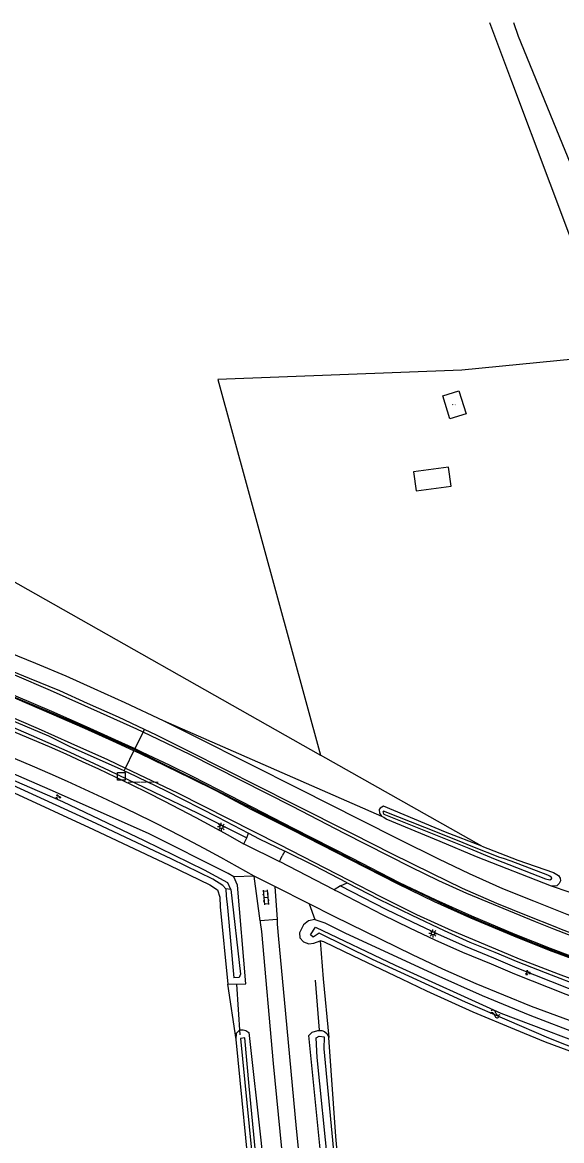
# Model space of a CAD drawing. Extents: x 124000 to 128010, y 398999 to 403000.
# Drawn here: x 125141.2 to 125225.4, y 402825.4 to 403000 of the extents above; entities that cross this region are included whole.
import ezdxf

# ---------------------------------------------------------------- set-up
doc = ezdxf.new("R2010")
doc.units = 0
for name, color, linetype in [('gg-bbg-luifel en loopbrug', 7, 'Continuous'), ('gg-kntw-bovenkant insteek waterloop', 7, 'Continuous'), ('gg-kntw-waterlijn', 7, 'Continuous'), ('gg-kwrk-duiker nz buis', 7, 'Continuous'), ('gt-symb-groenvak', 7, 'Continuous'), ('gt-symb-hm paal', 7, 'Continuous'), ('gt-symb-klinker verharding', 7, 'Continuous'), ('gt-symb-lichtmast', 7, 'Continuous'), ('gt-symb-watersymbool', 7, 'Continuous'), ('gx-grn-maaiveld', 7, 'Continuous'), ('gx-knt-lijn weginrichtingselement', 7, 'Continuous'), ('kenmerkpunt-x pandkandidaat', 7, 'Continuous')]:
    doc.layers.add(name, color=color, linetype=linetype)

# ---------------------------------------------------------------- blocks, each defined once
blk = doc.blocks.new('gt0-LMAST')
at = {"layer": 'gt-symb-lichtmast'}
for p, q in [((-0.18, 0.17), (-0.45, 0.44)), ((-0.01, 0.25), (-0.01, 0.62)), ((0.17, 0.17), (0.44, 0.44)), ((-0.26, 0), (-0.63, 0)), ((-0.18, -0.18), (-0.45, -0.45)), ((-0.01, -0.25), (-0.01, -0.63)), ((0.44, -0.45), (0.17, -0.18)), ((0.24, 0), (0.62, 0))]:
    blk.add_line(p, q, dxfattribs=at)
blk.add_circle((-0.01, 0), 0.25, dxfattribs=at)
blk = doc.blocks.new('gt0-WA')
at = {"layer": 'gt-symb-watersymbool'}
for centre, start, end in [((-0.32, 0.02), 28.0725, 151.9275), ((0.43, 0.42), 208.0725, 331.9275), ((-0.32, -0.43), 28.0725, 151.9275), ((0.43, -0.03), 208.0725, 331.9275)]:
    blk.add_arc(centre, 0.425, start, end, dxfattribs=at)
blk = doc.blocks.new('gt0-GRVAK')
at = {"layer": 'gt-symb-groenvak'}
for p, q in [((-0.11, 0.19), (-0.23, 0.24)), ((-0.18, 0.15), (0.09, 0.15)), ((-0.09, 0.21), (-0.16, 0.32)), ((-0.05, 0.21), (-0.05, 0.39)), ((0, 0.21), (0.06, 0.32)), ((0.01, 0.19), (0.13, 0.24)), ((0.26, -0.05), (0.2, 0.06)), ((0.3, -0.05), (0.3, 0.13)), ((0.35, -0.05), (0.41, 0.06)), ((-0.25, -0.23), (-0.36, -0.18)), ((-0.32, -0.26), (-0.05, -0.26)), ((-0.23, -0.21), (-0.29, -0.1)), ((-0.18, -0.2), (-0.18, -0.02)), ((-0.14, -0.21), (-0.07, -0.1)), ((-0.12, -0.23), (0, -0.18)), ((0.24, -0.07), (0.12, -0.02)), ((0.17, -0.11), (0.44, -0.11)), ((0.37, -0.07), (0.49, -0.02))]:
    blk.add_line(p, q, dxfattribs=at)
blk = doc.blocks.new('gt0-HMpaal')
at = {"layer": 'gt-symb-hm paal'}
blk.add_lwpolyline([(-0.6, 0.6), (0.6, 0.6), (0.6, -0.6), (-0.6, -0.6)], close=True, dxfattribs=at)
blk = doc.blocks.new('gt0-KL1')
at = {"layer": 'gt-symb-klinker verharding'}
for p, q in [((-1.15, 0.3), (1.15, 0.3)), ((-1, -0.3), (-1, 0.3)), ((-0.5, 0.3), (-0.5, 0.45)), ((0, -0.3), (0, 0.3)), ((0.5, 0.3), (0.5, 0.45)), ((1, -0.3), (1, 0.3)), ((-1.15, -0.3), (1.15, -0.3)), ((-0.5, -0.45), (-0.5, -0.3)), ((0.5, -0.45), (0.5, -0.3))]:
    blk.add_line(p, q, dxfattribs=at)

msp = doc.modelspace()

# ---------------------------------------------------------------- linework, layer by layer
at = {"layer": 'gg-bbg-luifel en loopbrug'}
msp.add_lwpolyline([(125207.73, 402930.55), (125202.28, 402929.81), (125202.68, 402926.84), (125208.13, 402927.58), (125207.73, 402930.55)], dxfattribs=at)
at = {"layer": 'gg-kntw-bovenkant insteek waterloop'}
for points in [[(125174.23, 402866.59), (125173.36, 402867.11), (125160.93, 402873.32), (125145.55, 402880.18), (125135.37, 402884.58), (125125.56, 402888.61), (125116.68, 402892.01), (125107.27, 402894.96), (125098.9, 402897.76), (125092.27, 402899.27)], [(125088.16, 402896.03), (125091.01, 402895.62), (125091.95, 402895.73), (125093.22, 402895.81), (125094.67, 402895.65), (125097.02, 402895.21), (125104.76, 402893.12), (125116.64, 402889.14), (125127.31, 402885.01), (125139.28, 402880), (125152.32, 402873.98), (125164.12, 402868.42), (125170.49, 402865.32), (125171.67, 402864.56), (125172.07, 402863.42), (125172.11, 402861.89), (125173.32, 402849.8)], [(125173.32, 402849.8), (125176.12, 402849.88), (125174.82, 402865.26), (125174.23, 402866.59)], [(125174.6, 402841.17), (125174.65, 402842.16), (125175.17, 402842.68), (125175.69, 402842.7), (125176.1, 402842.58), (125176.59, 402842.28), (125178.5, 402824.98), (125180.28, 402807.2), (125181.83, 402789.55), (125186.26, 402739.64)], [(125183.25, 402746.92), (125179.8, 402789.79), (125177.02, 402816.29), (125174.6, 402841.17)]]:
    msp.add_lwpolyline(points, dxfattribs=at)
at = {"layer": 'gg-kntw-waterlijn'}
msp.add_lwpolyline([(125187.26, 402714.62), (125188.25, 402714.71), (125187.05, 402725.61), (125184.92, 402744.6), (125183.86, 402756.51), (125182.55, 402771.09), (125179.99, 402798.81), (125176.64, 402833.88), (125175.96, 402841.45), (125175.29, 402841.32), (125176.95, 402824.44), (125179.19, 402801.11), (125180.41, 402787.74), (125182.15, 402768.59), (125183.4, 402753.43), (125183.59, 402750.1), (125183.88, 402745.66), (125183.44, 402745.93)], dxfattribs=at)
at = {"layer": 'gg-kwrk-duiker nz buis'}
for p, q in [((125186.9, 402850.46), (125187.57, 402842.64)), ((125175.24, 402841.92), (125174.68, 402849.84))]:
    msp.add_line(p, q, dxfattribs=at)
at = {"layer": 'gx-grn-maaiveld'}
for p, q in [((125137.73, 402913.89), (125187.78, 402885.58)), ((125163.2, 402890.99), (125197.28, 402876.06)), ((125212.91, 402871.36), (125187.78, 402885.58)), ((125176.24, 402872.65), (125176.54, 402873.37)), ((125175.8, 402871.71), (125176.24, 402872.65)), ((125175.8, 402871.71), (125181.34, 402868.95)), ((125182.17, 402870.56), (125181.8, 402869.84)), ((125189.91, 402864.54), (125181.34, 402868.95)), ((125177.4, 402866.69), (125174.23, 402866.59)), ((125178.33, 402859.69), (125177.4, 402866.69)), ((125180.65, 402865.08), (125177.4, 402866.69)), ((125173.74, 402864.6), (125172.98, 402864.68)), ((125186.01, 402862.37), (125180.65, 402865.08)), ((125180.65, 402865.08), (125180.97, 402859.94)), ((125190.9, 402865.17), (125189.91, 402864.54)), ((125190.9, 402865.17), (125191.92, 402865.65)), ((125245.57, 402857.63), (125223.82, 402865.13)), ((125186.01, 402862.37), (125186.86, 402859.9)), ((125180.97, 402859.94), (125178.33, 402859.69)), ((125174.6, 402841.17), (125173.32, 402849.8))]:
    msp.add_line(p, q, dxfattribs=at)
for points in [[(125214.12, 403000), (125217.56, 402990.83), (125229.53, 402958.99), (125233.64, 402948.03), (125209.79, 402945.67), (125171.74, 402944.21), (125187.78, 402885.58)], [(125217.86, 403000), (125218.58, 402997.86), (125236.36, 402954.5), (125250.91, 402923.55), (125266.91, 402899.56), (125270.15, 402894.85), (125290.56, 402904.47), (125294.16, 402902.1), (125296.73, 402900.4), (125298.87, 402899.01), (125300.93, 402897.47), (125301.96, 402896.57), (125303.6, 402894.98), (125305.95, 402892.62), (125308.97, 402889.24), (125310.92, 402886.82), (125313.34, 402883.7), (125314.54, 402851.98)], [(125206.83, 402941.69), (125209.37, 402942.47), (125210.47, 402938.88), (125207.94, 402938.1), (125206.83, 402941.69)], [(125093.93, 402916.6), (125095.06, 402916.33), (125100.35, 402914.99), (125105.42, 402913.66), (125110.59, 402912.12), (125116.05, 402910.38), (125119.07, 402909.34), (125123.51, 402907.75), (125129.4, 402905.58), (125134.07, 402903.76), (125139.09, 402901.65), (125143.26, 402899.92), (125148.03, 402897.95), (125152.38, 402895.99), (125157.21, 402893.82), (125163.2, 402890.99)], [(125063.76, 402915.58), (125068.73, 402914.91), (125071.68, 402914.52), (125074.98, 402914.01), (125079.06, 402913.35), (125083.47, 402912.54), (125089.52, 402911.3), (125093.23, 402910.43), (125096.67, 402909.63), (125100.79, 402908.5), (125105.61, 402907.13), (125110.46, 402905.68), (125114.61, 402904.34), (125119.55, 402902.66), (125124.84, 402900.7), (125129.46, 402898.95), (125134.94, 402896.75), (125140.65, 402894.35), (125146.07, 402892.07), (125149.92, 402890.42), (125153.82, 402888.67), (125158.25, 402886.66), (125158.72, 402886.44)], [(125093.37, 402914.21), (125095.92, 402913.61), (125099.73, 402912.57), (125105.24, 402911.03), (125109.86, 402909.73), (125115.26, 402908), (125118.25, 402906.98), (125122.65, 402905.4), (125128.51, 402903.24), (125133.13, 402901.45), (125138.12, 402899.34), (125142.3, 402897.61), (125147.04, 402895.66), (125151.35, 402893.71), (125156.17, 402891.55), (125160.26, 402889.61)], [(125157.12, 402883.14), (125148.61, 402886.93), (125145.38, 402888.52), (125140.33, 402890.65), (125135.66, 402892.58), (125130.44, 402894.74), (125123.93, 402897.16), (125119.71, 402898.82), (125114.99, 402900.5), (125108.74, 402902.4), (125105.35, 402903.55), (125100.01, 402905.03), (125095.2, 402906.27), (125092.53, 402906.91)], [(125092.28, 402905.88), (125094.41, 402905.34), (125100.81, 402903.63), (125106.71, 402902.01), (125116.12, 402899.07), (125119.85, 402897.8), (125125.43, 402895.62), (125130.65, 402893.69), (125136.92, 402891.14), (125142.62, 402888.71), (125148.64, 402886.05), (125154.79, 402883.18), (125168.62, 402876.5), (125176.24, 402872.65)], [(125173.74, 402864.6), (125173.31, 402865.62), (125169.63, 402867.61), (125160.3, 402872.2), (125147.57, 402878.28), (125135.18, 402883.65), (125129.31, 402886.19), (125123.61, 402888.43), (125116.77, 402890.98), (125110.2, 402893.21), (125098.63, 402896.8), (125093.87, 402897.89), (125092.09, 402897.87), (125090.49, 402897.72), (125089, 402896.57)], [(125172.98, 402864.68), (125172.5, 402865.22), (125170.98, 402866.19), (125164.55, 402869.32), (125152.74, 402874.89), (125139.68, 402880.91), (125127.68, 402885.93), (125116.67, 402890.08), (125097.3, 402896.17), (125094.72, 402896.81), (125092.97, 402897.03), (125091.44, 402896.6), (125090.55, 402896.26), (125089, 402896.57)], [(125163.2, 402890.99), (125168.42, 402888.4), (125184.53, 402880.29), (125193.92, 402875.53), (125199.96, 402872.44), (125206.18, 402869.4), (125210.95, 402867.09), (125216.18, 402864.76), (125221.02, 402862.82), (125226.21, 402860.73), (125227.65, 402860.2), (125231.65, 402858.72), (125239.65, 402855.92), (125245.61, 402854.04), (125247.82, 402853.19)], [(125160.26, 402889.61), (125160.06, 402889.18), (125158.79, 402886.59), (125158.72, 402886.44)], [(125160.26, 402889.61), (125162.11, 402888.74), (125167.3, 402886.16), (125183.4, 402878.05), (125192.79, 402873.3), (125198.85, 402870.21), (125205.08, 402867.16), (125209.89, 402864.82), (125215.2, 402862.46), (125220.09, 402860.5), (125224.34, 402858.81), (125225.31, 402858.4), (125226.83, 402857.83), (125230.07, 402856.63), (125233, 402855.59)], [(125157.12, 402883.14), (125157.32, 402883.56), (125158.64, 402886.26), (125158.72, 402886.44)], [(125158.72, 402886.44), (125162.49, 402884.61), (125168.72, 402881.53), (125178.54, 402876.53), (125182.72, 402874.39), (125191.58, 402869.85), (125196.3, 402867.43), (125200, 402865.57), (125203.2, 402864.06), (125206.2, 402862.6), (125209.31, 402861.16), (125212.89, 402859.58), (125216.9, 402857.92), (125220.4, 402856.49), (125224.19, 402855.03), (125227.7, 402853.72), (125231.84, 402852.22), (125235.97, 402850.81), (125239.32, 402849.71), (125243.5, 402848.37), (125247.55, 402847.22), (125250.41, 402846.39)], [(125157.12, 402883.14), (125157.75, 402882.85), (125163.55, 402880.04), (125171.75, 402875.87), (125176.54, 402873.37)], [(125212.91, 402871.36), (125207.25, 402873.54), (125197.61, 402877.6), (125197.05, 402877.31), (125196.9, 402877.11), (125196.98, 402876.5), (125197.28, 402876.06)], [(125209.15, 402872.24), (125204.03, 402874.27), (125197.59, 402876.84), (125197.49, 402876.68), (125197.65, 402876.34), (125210.89, 402871.06), (125215.04, 402869.36), (125222.86, 402866.27), (125223.56, 402866.1), (125223.83, 402866.29), (125223.84, 402866.41), (125223.55, 402866.68), (125223.25, 402866.84), (125217.53, 402869.02), (125216.33, 402869.42), (125215.74, 402869.62), (125211.51, 402871.27), (125209.15, 402872.24)], [(125223.82, 402865.13), (125212.08, 402869.71), (125206.42, 402872.11), (125197.98, 402875.59), (125197.63, 402875.83), (125197.28, 402876.06)], [(125176.54, 402873.37), (125178.18, 402872.52), (125182.17, 402870.56)], [(125212.91, 402871.36), (125218.57, 402869.18), (125224.11, 402867.24), (125224.88, 402866.77)], [(125181.34, 402868.95), (125181.57, 402869.4), (125181.8, 402869.84)], [(125191.92, 402865.65), (125186.83, 402868.28), (125182.17, 402870.56)], [(125224.88, 402866.77), (125225.17, 402866.35), (125225.19, 402865.95), (125225.02, 402865.51), (125224.63, 402865.18), (125223.82, 402865.13)], [(125172.98, 402864.68), (125173.06, 402863.6), (125173.24, 402861.8), (125174.23, 402850.83)], [(125173.74, 402864.6), (125175.25, 402851.4), (125175.04, 402850.85), (125174.23, 402850.83)], [(125189.91, 402864.54), (125190.44, 402864.28), (125197.48, 402860.65), (125201.64, 402858.63), (125205.62, 402856.76), (125209.94, 402854.82), (125214.37, 402852.98), (125218.03, 402851.44), (125226.06, 402848.27), (125233, 402845.71), (125236.63, 402844.5), (125240.47, 402843.24), (125247.05, 402841.36), (125248.82, 402840.91)], [(125190.9, 402865.17), (125197.93, 402861.55), (125202.08, 402859.53), (125206.04, 402857.66), (125210.34, 402855.73), (125214.75, 402853.91), (125218.41, 402852.36), (125226.42, 402849.2), (125233.33, 402846.65), (125236.95, 402845.45), (125240.76, 402844.2), (125247.31, 402842.32), (125254.33, 402840.55), (125264.33, 402838.32), (125271.52, 402836.96)], [(125191.92, 402865.65), (125196.88, 402863.08), (125202.02, 402860.6), (125207.04, 402858.2), (125211.07, 402856.4), (125214.94, 402854.82), (125218.56, 402853.29), (125223.75, 402851.28), (125228.08, 402849.61), (125231.31, 402848.51), (125234.93, 402847.25), (125239.01, 402845.95), (125244.25, 402844.42), (125248.8, 402843.17), (125249.43, 402843)], [(125247.82, 402837.45), (125245.44, 402838.1), (125240.92, 402839.39), (125233.87, 402841.61), (125229.58, 402843.06), (125220.68, 402846.35), (125212.06, 402849.88), (125206.85, 402852.18), (125202.1, 402854.38), (125189.91, 402860.4), (125186.01, 402862.37)], [(125178.33, 402859.69), (125178.36, 402859.46), (125178.54, 402858.03), (125180.39, 402837.43), (125183.79, 402802.4), (125185, 402788.8), (125191.84, 402714.49)], [(125180.97, 402859.94), (125181.02, 402859.16), (125181.21, 402856.85), (125182.07, 402847.42), (125183.96, 402827.3), (125185.97, 402807.03), (125187.6, 402788.72), (125204.69, 402608.89)], [(125186.86, 402859.9), (125185.9, 402859.7), (125185.09, 402859.08), (125184.5, 402857.84), (125184.51, 402857.07), (125185.11, 402856.45), (125185.96, 402856.14), (125186.72, 402856.24), (125187.69, 402856.6)], [(125186.86, 402859.9), (125188.43, 402859.39), (125191.65, 402857.8), (125205.76, 402851.25), (125213.01, 402848.04), (125220.42, 402844.96), (125228.3, 402841.98), (125235.37, 402839.52), (125243.1, 402837.26), (125250.57, 402835.24), (125255.98, 402833.94), (125268.05, 402831.31), (125268.81, 402831.09), (125269.33, 402830.65), (125269.7, 402829.92), (125269.66, 402829.34), (125269.37, 402828.77), (125268.43, 402828.29), (125267.53, 402828.31)], [(125215.88, 402845.29), (125232.69, 402838.93), (125249.75, 402833.84), (125267.75, 402829.81), (125267.67, 402829.17), (125256.91, 402831.52), (125249.45, 402833.3), (125241.06, 402835.62), (125228.93, 402839.21), (125223.38, 402841.4), (125210.4, 402847), (125195.85, 402853.69), (125187.57, 402857.77), (125186.6, 402857.17), (125186.18, 402857.54), (125186.96, 402858.73), (125199.43, 402852.78), (125215.88, 402845.29)], [(125187.69, 402856.6), (125188.17, 402850.64), (125189.06, 402841.51)], [(125267.53, 402828.31), (125263.15, 402829.4), (125261.47, 402829.82), (125249.5, 402832.59), (125243.63, 402834.1), (125231.74, 402837.57), (125227.64, 402838.99), (125222.85, 402840.77), (125218.1, 402842.72), (125211.57, 402845.47), (125204.35, 402848.73), (125200.47, 402850.62), (125192.9, 402854.2), (125188.3, 402856.43), (125187.69, 402856.6)], [(125207.39, 402637.94), (125205.24, 402637.69), (125200.95, 402681.99), (125194.54, 402750), (125191.42, 402785.84), (125189.65, 402802.35), (125187.84, 402822.56), (125185.92, 402841.82), (125186.46, 402842.31), (125187.33, 402842.6), (125187.94, 402842.58), (125188.4, 402842.44), (125188.81, 402842.07), (125189.06, 402841.51)], [(125206.88, 402639.07), (125206.04, 402638.99), (125201.96, 402682.09), (125195.59, 402750.1), (125190.15, 402808.56), (125188.96, 402821.39), (125187.26, 402838.39), (125187.07, 402841.44), (125187.56, 402841.68), (125188.32, 402841.59), (125188.26, 402839.73), (125189.63, 402825.45), (125196.15, 402755.34), (125204.78, 402661.28), (125206.88, 402639.07)], [(125207.39, 402637.94), (125204.25, 402673.49), (125193.9, 402784.34), (125190.16, 402826.05), (125189.06, 402841.51)]]:
    msp.add_lwpolyline(points, dxfattribs=at)
for centre, radius, start, end in [((125013.63, 402584.92), 329.46, 60.5122, 76.2429), ((125009.49, 402571.81), 339.33, 60.3414, 76.3867)]:
    msp.add_arc(centre, radius, start, end, dxfattribs=at)
at = {"layer": 'gx-knt-lijn weginrichtingselement'}
for p, q in [((125183.37, 402873.88), (125176.96, 402877.11)), ((125177.13, 402877.48), (125183.51, 402874.2))]:
    msp.add_line(p, q, dxfattribs=at)
for points in [[(125176.96, 402877.11), (125171.47, 402879.98), (125167.56, 402881.94), (125163.64, 402883.88), (125159.57, 402885.84), (125158.64, 402886.26), (125155.36, 402887.75), (125150.98, 402889.72), (125145.83, 402891.99), (125140.03, 402894.48), (125134.44, 402896.84), (125128.81, 402899.03), (125123.66, 402900.99), (125117.05, 402903.36), (125111.38, 402905.24), (125105.4, 402907.07), (125100.22, 402908.51), (125095.76, 402909.64), (125092.77, 402910.33)], [(125092.85, 402910.67), (125095.78, 402910.01), (125100.19, 402908.88), (125105.47, 402907.44), (125111.48, 402905.63), (125117.21, 402903.67), (125123.63, 402901.4), (125128.94, 402899.4), (125134.62, 402897.14), (125140.18, 402894.83), (125145.76, 402892.42), (125151.19, 402890.04), (125155.68, 402888.04), (125158.79, 402886.59), (125159.95, 402886.05), (125164.14, 402884.05), (125167.72, 402882.29), (125171.77, 402880.22), (125177.13, 402877.48)], [(125229.71, 402856.28), (125224.15, 402858.38), (125221.3, 402859.54), (125210.61, 402864), (125206.21, 402865.95), (125201.84, 402868.09), (125191.48, 402873.36), (125183.37, 402877.56), (125167.38, 402885.69), (125160.06, 402889.18), (125159.08, 402889.65), (125153.44, 402892.21), (125145.63, 402895.66), (125140.05, 402898.06)], [(125138.04, 402892.17), (125143.7, 402889.72), (125148.78, 402887.47), (125154.54, 402884.89), (125157.32, 402883.56), (125165.45, 402879.7), (125181.38, 402871.62), (125192.05, 402866.11), (125197.12, 402863.53), (125202.76, 402860.72), (125208.25, 402858.21), (125217.06, 402854.48), (125218.74, 402853.79), (125224.87, 402851.41), (125230.75, 402849.23)], [(125267.25, 402842.26), (125262.86, 402843.17), (125257.03, 402844.53), (125250.37, 402846.25), (125250.33, 402846.26), (125243.28, 402848.24), (125236.29, 402850.46), (125230.14, 402852.62), (125223.5, 402855.09), (125217.95, 402857.32), (125211.22, 402860.11), (125205.53, 402862.67), (125199.87, 402865.43), (125192.31, 402869.26), (125183.37, 402873.88)], [(125183.51, 402874.2), (125192.57, 402869.55), (125200.05, 402865.7), (125205.78, 402862.97), (125211.34, 402860.5), (125218.11, 402857.62), (125223.6, 402855.46), (125230.36, 402852.91), (125236.61, 402850.79), (125243.38, 402848.61), (125250.4, 402846.59), (125250.47, 402846.57), (125257.1, 402844.84), (125262.95, 402843.51), (125267.31, 402842.61)]]:
    msp.add_lwpolyline(points, dxfattribs=at)

# ---------------------------------------------------------------- block references
at = {"layer": 'gt-symb-groenvak'}
for p in [(125146.78, 402879.06), (125220.11, 402851.6)]:
    msp.add_blockref('gt0-GRVAK', p, dxfattribs=at)
at = {"layer": 'gt-symb-hm paal'}
msp.add_blockref('gt0-HMpaal', (125156.69, 402882.27), dxfattribs=at)
at = {"layer": 'gt-symb-klinker verharding', "rotation": -84.55152396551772}
msp.add_blockref('gt0-KL1', (125179.23, 402863.38), dxfattribs=at)
at = {"layer": 'gt-symb-lichtmast'}
for p in [(125172.29, 402874.37), (125205.31, 402857.75)]:
    msp.add_blockref('gt0-LMAST', p, dxfattribs=at)
at = {"layer": 'gt-symb-watersymbool', "rotation": -22.822540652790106}
msp.add_blockref('gt0-WA', (125214.95, 402845.2), dxfattribs=at)

# ---------------------------------------------------------------- texts
at = {"layer": 'gt-symb-hm paal'}
msp.add_text('_____', height=1.25, dxfattribs=at).set_placement((125157.78, 402881.66))
at = {"layer": 'kenmerkpunt-x pandkandidaat'}
msp.add_text('PNDK', height=0.2, dxfattribs=at).set_placement((125208.28, 402940.19))

doc.saveas('drawing.dxf')
